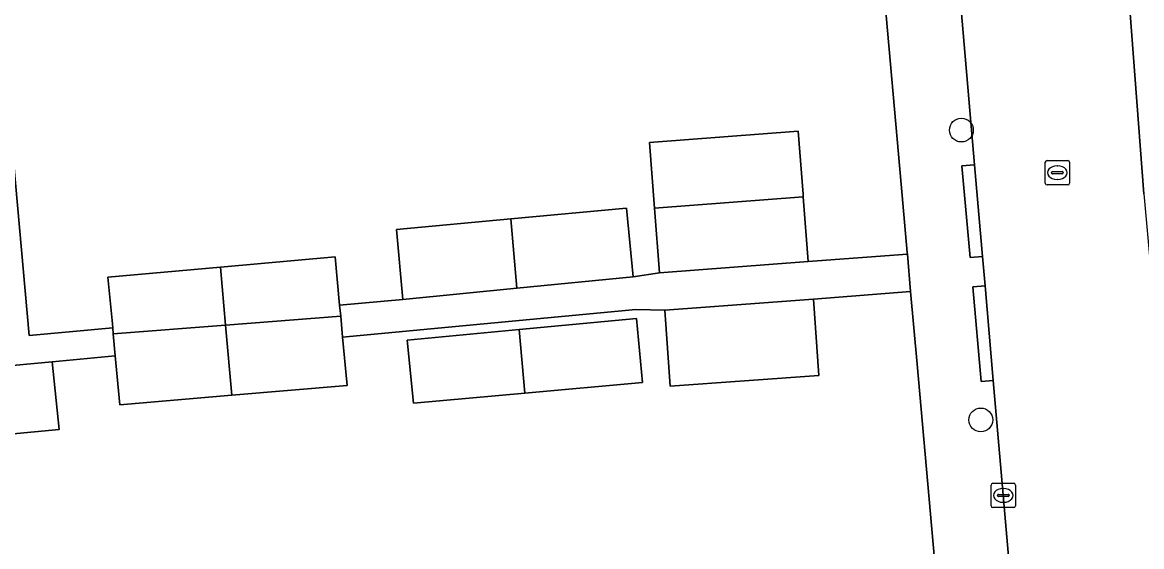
# Model space of a CAD drawing. Extents: x 160554 to 161248, y 385329 to 386506.
# Drawn here: x 160951.37 to 160997.31, y 385573.73 to 385595.23 of the extents above; entities that cross this region are included whole.
import ezdxf

# ---------------------------------------------------------------- set-up
doc = ezdxf.new("R2010")
doc.units = 0
for name, color, linetype in [('IMGEO_Boom', 7, 'Continuous'), ('IMGEO_Erf', 7, 'Continuous'), ('IMGEO_Kolk', 7, 'Continuous'), ('IMGEO_Pand', 7, 'Continuous'), ('IMGEO_Rijbaan_lokaal_open', 7, 'Continuous'), ('IMGEO_Rioolput', 7, 'Continuous'), ('IMGEO_Voetpad_open', 7, 'Continuous')]:
    doc.layers.add(name, color=color, linetype=linetype)

msp = doc.modelspace()

# ---------------------------------------------------------------- linework, layer by layer
at = {"layer": 'IMGEO_Boom'}
for centre in [(160989.911, 385590.811), (160990.708, 385578.926)]:
    msp.add_circle(centre, 0.489, dxfattribs=at)
at = {"layer": 'IMGEO_Erf'}
for points in [[(160982.303, 385613.096), (160949.179, 385610.154), (160950.616, 385593.998), (160951.649, 385582.394), (160955.08, 385582.699), (160955.065, 385582.861), (160954.886, 385584.775), (160959.501, 385585.19), (160964.211, 385585.613), (160964.395, 385583.628), (160966.986, 385583.869), (160966.73, 385586.74), (160971.414, 385587.168), (160976.169, 385587.603), (160976.438, 385584.796), (160977.52, 385584.952), (160977.318, 385587.615), (160977.114, 385590.3)], [(160977.114, 385590.3), (160983.216, 385590.764), (160983.412, 385588.185), (160983.42, 385588.079), (160983.622, 385585.416), (160987.694, 385585.726), (160987.689, 385585.785), (160987.439, 385588.591), (160985.493, 385610.427)], [(160988.096, 385581.219), (160987.83, 385584.198), (160983.839, 385583.876), (160984.066, 385580.748), (160977.963, 385580.305), (160977.736, 385583.433), (160976.547, 385583.449), (160964.516, 385582.32), (160964.699, 385580.341), (160959.967, 385579.935), (160955.375, 385579.541), (160955.187, 385581.551), (160952.6, 385581.311), (160952.882, 385578.529), (160948.097, 385578.085)], [(160989.686, 385563.373), (160988.096, 385581.219)]]:
    msp.add_lwpolyline(points, dxfattribs=at)
msp.add_lwpolyline([(160971.761, 385582.634), (160976.581, 385583.089), (160976.828, 385580.464), (160971.992, 385580.026), (160967.427, 385579.613), (160967.169, 385582.201)], close=True, dxfattribs=at)
at = {"layer": 'IMGEO_Kolk'}
for p, q in [((160991.206, 385576.33), (160992.058, 385576.33)), ((160991.131, 385575.404), (160991.131, 385576.256)), ((160991.433, 385575.873), (160991.831, 385575.873)), ((160991.619, 385576.11), (160991.644, 385576.11)), ((160992.132, 385576.256), (160992.132, 385575.404)), ((160991.39, 385575.824), (160991.39, 385575.836)), ((160991.828, 385575.787), (160991.43, 385575.787)), ((160991.642, 385575.55), (160991.617, 385575.55)), ((160991.874, 385575.836), (160991.874, 385575.824)), ((160992.058, 385575.33), (160991.206, 385575.33))]:
    msp.add_line(p, q, dxfattribs=at)
for points in [[(160991.206, 385576.33), (160992.058, 385576.33)], [(160991.131, 385575.404), (160991.131, 385576.256)], [(160992.132, 385576.256), (160992.132, 385575.404)], [(160992.058, 385575.33), (160991.206, 385575.33)]]:
    msp.add_lwpolyline(points, dxfattribs=at)
for centre, radius, start, end in [((160991.208, 385576.254), 0.0765, 91.552, 178.448), ((160991.208, 385576.254), 0.0765, 91.552, 178.448), ((160992.056, 385576.254), 0.0765, 1.552, 88.448), ((160992.056, 385576.254), 0.0765, 1.552, 88.448), ((160991.43, 385575.833), 0.0403, 85.8775, 175.7526), ((160991.835, 385575.835), 0.0386, 1.7309, 96.639), ((160991.208, 385575.406), 0.0765, 181.552, 268.448), ((160991.208, 385575.406), 0.0765, 181.552, 268.448), ((160991.427, 385575.823), 0.0366, 178.938, 274.7102), ((160991.831, 385575.83), 0.043, 264.8664, 352.4533), ((160992.056, 385575.406), 0.0765, 271.552, 358.448), ((160992.056, 385575.406), 0.0765, 271.552, 358.448)]:
    msp.add_arc(centre, radius, start, end, dxfattribs=at)
for centre, major_axis, ratio, start_param, end_param in [((160991.618, 385575.83), (-0.387, 0.002), 0.722429, 4.712389, 7.853982), ((160991.643, 385575.83), (-0.39, 0.002), 0.717154, 1.570796, 4.712389)]:
    msp.add_ellipse(centre, major_axis=major_axis, ratio=ratio, start_param=start_param, end_param=end_param, dxfattribs=at)
at = {"layer": 'IMGEO_Pand'}
for points in [[(160983.42, 385588.079), (160983.412, 385588.185), (160983.216, 385590.764), (160977.114, 385590.3), (160977.318, 385587.615)], [(160977.318, 385587.615), (160977.52, 385584.952), (160983.622, 385585.416), (160983.42, 385588.079)], [(160971.67, 385584.328), (160976.438, 385584.796), (160976.169, 385587.603), (160971.414, 385587.168)], [(160971.414, 385587.168), (160966.73, 385586.74), (160966.986, 385583.869), (160971.67, 385584.328)], [(160964.211, 385585.613), (160959.501, 385585.19), (160959.712, 385582.813), (160964.437, 385583.177), (160964.395, 385583.628)], [(160959.501, 385585.19), (160954.886, 385584.775), (160955.065, 385582.861), (160955.08, 385582.699), (160955.103, 385582.459), (160959.712, 385582.813)], [(160977.736, 385583.433), (160977.963, 385580.305), (160984.066, 385580.748), (160983.839, 385583.876)], [(160959.712, 385582.813), (160955.103, 385582.459), (160955.187, 385581.553), (160955.187, 385581.551), (160955.375, 385579.541), (160959.967, 385579.935)], [(160964.516, 385582.32), (160964.437, 385583.177), (160959.712, 385582.813), (160959.967, 385579.935), (160964.699, 385580.341)], [(160971.761, 385582.634), (160971.992, 385580.026), (160976.828, 385580.464), (160976.581, 385583.089)], [(160971.761, 385582.634), (160967.169, 385582.201), (160967.427, 385579.613), (160971.992, 385580.026)], [(160948.097, 385578.085), (160952.882, 385578.529), (160952.6, 385581.311), (160947.85, 385580.874)]]:
    msp.add_lwpolyline(points, close=True, dxfattribs=at)
at = {"layer": 'IMGEO_Rijbaan_lokaal_open'}
msp.add_lwpolyline([(160997.404, 385588.195), (160996.464, 385600.472), (160995.606, 385610.352), (160995.517, 385611.683), (160988.57, 385611.128), (160988.633, 385610.652), (160989.182, 385604.198), (160990.456, 385589.389), (160990.78, 385585.63), (160990.883, 385584.43), (160991.222, 385580.549), (160994.544, 385542.485), (160996.512, 385520.561)], dxfattribs=at)
at = {"layer": 'IMGEO_Rioolput'}
for p, q in [((160993.351, 385588.638), (160993.351, 385589.49)), ((160993.426, 385589.564), (160994.278, 385589.564)), ((160993.839, 385589.344), (160993.864, 385589.344)), ((160994.352, 385589.49), (160994.352, 385588.638)), ((160993.61, 385589.058), (160993.61, 385589.07)), ((160994.048, 385589.021), (160993.65, 385589.021)), ((160993.653, 385589.107), (160994.051, 385589.107)), ((160993.862, 385588.784), (160993.837, 385588.784)), ((160994.094, 385589.07), (160994.094, 385589.058)), ((160994.278, 385588.564), (160993.426, 385588.564))]:
    msp.add_line(p, q, dxfattribs=at)
for points in [[(160993.351, 385588.638), (160993.351, 385589.49)], [(160993.426, 385589.564), (160994.278, 385589.564)], [(160994.352, 385589.49), (160994.352, 385588.638)], [(160994.278, 385588.564), (160993.426, 385588.564)]]:
    msp.add_lwpolyline(points, dxfattribs=at)
for centre, radius, start, end in [((160993.428, 385589.488), 0.0765, 91.552, 178.448), ((160993.428, 385589.488), 0.0765, 91.552, 178.448), ((160994.276, 385589.488), 0.0765, 1.552, 88.448), ((160994.276, 385589.488), 0.0765, 1.552, 88.448), ((160993.65, 385589.067), 0.0403, 85.8775, 175.7526), ((160993.647, 385589.057), 0.0366, 178.938, 274.7102), ((160994.051, 385589.064), 0.043, 264.8664, 352.4533), ((160994.055, 385589.069), 0.0386, 1.7309, 96.639), ((160993.428, 385588.64), 0.0765, 181.552, 268.448), ((160993.428, 385588.64), 0.0765, 181.552, 268.448), ((160994.276, 385588.64), 0.0765, 271.552, 358.448), ((160994.276, 385588.64), 0.0765, 271.552, 358.448)]:
    msp.add_arc(centre, radius, start, end, dxfattribs=at)
for centre, major_axis, ratio, start_param, end_param in [((160993.838, 385589.064), (-0.387, 0.002), 0.722429, 4.712389, 7.853982), ((160993.863, 385589.064), (-0.39, 0.002), 0.717154, 1.570796, 4.712389)]:
    msp.add_ellipse(centre, major_axis=major_axis, ratio=ratio, start_param=start_param, end_param=end_param, dxfattribs=at)
at = {"layer": 'IMGEO_Voetpad_open'}
for points in [[(160991.222, 385580.549), (160990.724, 385580.507), (160990.385, 385584.388), (160990.883, 385584.43), (160990.78, 385585.63), (160990.277, 385585.584), (160989.933, 385589.342), (160990.456, 385589.389), (160989.182, 385604.198), (160988.633, 385610.652), (160988.57, 385611.128), (160988.486, 385612.123), (160984.45, 385612.422)], [(160998.564, 385611.727), (160995.517, 385611.683), (160995.606, 385610.352), (160996.464, 385600.472), (160997.404, 385588.195), (160999.451, 385565.679)], [(160985.493, 385610.427), (160987.439, 385588.591), (160987.689, 385585.785), (160987.694, 385585.726), (160987.83, 385584.198), (160988.096, 385581.219), (160989.686, 385563.373), (160989.697, 385563.317), (160990.469, 385555.011), (160990.465, 385554.835), (160995.24, 385500), (160996.184, 385489.155), (160999.286, 385489.399), (160998.37, 385500), (160997.554, 385509.444)], [(160947.85, 385580.874), (160952.6, 385581.311), (160955.187, 385581.551), (160955.187, 385581.553), (160955.103, 385582.459), (160955.08, 385582.699), (160951.649, 385582.394), (160950.616, 385593.998)], [(160996.512, 385520.561), (160994.544, 385542.485), (160991.222, 385580.549)]]:
    msp.add_lwpolyline(points, dxfattribs=at)
for points in [[(160990.456, 385589.389), (160989.933, 385589.342), (160990.277, 385585.584), (160990.78, 385585.63)], [(160987.83, 385584.198), (160987.694, 385585.726), (160983.622, 385585.416), (160977.52, 385584.952), (160976.438, 385584.796), (160971.67, 385584.328), (160966.986, 385583.869), (160964.395, 385583.628), (160964.437, 385583.177), (160964.516, 385582.32), (160976.547, 385583.449), (160977.736, 385583.433), (160983.839, 385583.876)], [(160991.222, 385580.549), (160990.883, 385584.43), (160990.385, 385584.388), (160990.724, 385580.507)]]:
    msp.add_lwpolyline(points, close=True, dxfattribs=at)

doc.saveas('drawing.dxf')
